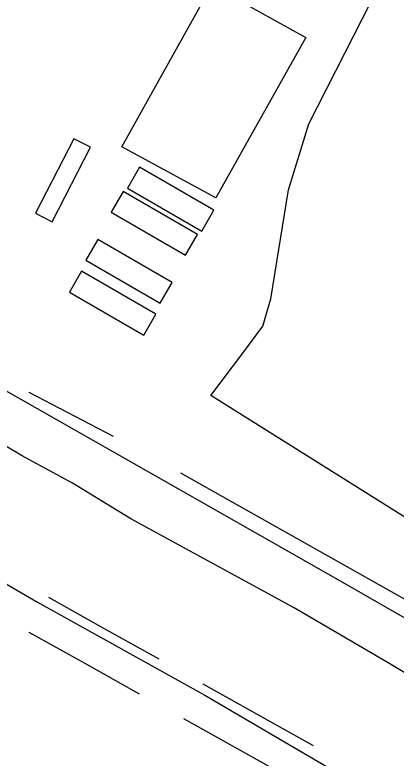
# Model space of a CAD drawing. Extents: x 3903937 to 3942190, y 260677 to 286651.
# Drawn here: x 3908683 to 3908969, y 280320 to 280879 of the extents above; entities that cross this region are included whole.
import ezdxf

# ---------------------------------------------------------------- set-up
doc = ezdxf.new("R2010")
doc.units = 0
for name, color, linetype in [('V-BLDG-OTLN', 7, 'Continuous'), ('V-ROAD-CNTR', 7, 'Continuous'), ('V-SITE-OTLN', 7, 'Continuous'), ('V-TOPO-SHOR', 7, 'Continuous')]:
    doc.layers.add(name, color=color, linetype=linetype)

msp = doc.modelspace()

# ---------------------------------------------------------------- linework, layer by layer
at = {"layer": 'V-BLDG-OTLN'}
for points in [[(3908763.1, 280779.49), (3908830.74, 280900.86), (3908901.44, 280861.47), (3908833.93, 280741.08)], [(3908727.1, 280785.42), (3908698.3, 280729.47), (3908710.72, 280723.08), (3908739.52, 280779.03)], [(3908776.47, 280764.03), (3908767.42, 280748.39), (3908823.3, 280716.04), (3908832.35, 280731.67)], [(3908764.13, 280745.92), (3908755.07, 280730.29), (3908810.96, 280697.93), (3908820.01, 280713.57)], [(3908745.2, 280709.72), (3908736.15, 280694.08), (3908792.04, 280661.73), (3908801.09, 280677.36)], [(3908732.86, 280685.86), (3908723.81, 280670.22), (3908779.69, 280637.87), (3908788.74, 280653.5)]]:
    msp.add_lwpolyline(points, close=True, dxfattribs=at)
at = {"layer": 'V-ROAD-CNTR'}
for points in [[(3907946.87, 281012.59), (3908007.23, 280976.56), (3908930.72, 280450.97), (3909737.66, 279987.53), (3910721, 279427.93)], [(3908749.76, 280417.27), (3908708.29, 280440.49)], [(3908791.23, 280394.04), (3908749.76, 280417.27)], [(3908735.1, 280391.09), (3908693.64, 280414.31)], [(3908776.57, 280367.87), (3908735.1, 280391.09)], [(3908907.34, 280329.02), (3908824.41, 280375.46)], [(3908892.68, 280302.84), (3908809.75, 280349.29)]]:
    msp.add_lwpolyline(points, dxfattribs=at)
at = {"layer": 'V-SITE-OTLN'}
msp.add_lwpolyline([(3909175.71, 280375.55), (3908830.06, 280592.46), (3908854.06, 280624.34), (3908869.06, 280644.64), (3908875.26, 280665.08), (3908888.34, 280747.03), (3908903.82, 280796.66), (3908964.45, 280915.97), (3909397.77, 280677.09), (3909391.85, 280674.26), (3909211.15, 280389.64)], close=True, dxfattribs=at)
at = {"layer": 'V-TOPO-SHOR'}
msp.add_line((3908756.87, 280561.51), (3908693.41, 280594.66), dxfattribs=at)
for points in [[(3909157.64, 280277.57), (3909060.73, 280332.75), (3908963.41, 280391.29), (3908892.15, 280432.92), (3908770.03, 280499.78), (3908726.1, 280526.37), (3908687.83, 280547.35), (3908639.9, 280575.71)], [(3909157.38, 280333.19), (3908987.72, 280432.54), (3908807.62, 280533.92)], [(3908609.76, 280489.46), (3908699.89, 280436.9), (3908825.66, 280367.19), (3908937.96, 280301.2)]]:
    msp.add_lwpolyline(points, dxfattribs=at)

doc.saveas('drawing.dxf')
